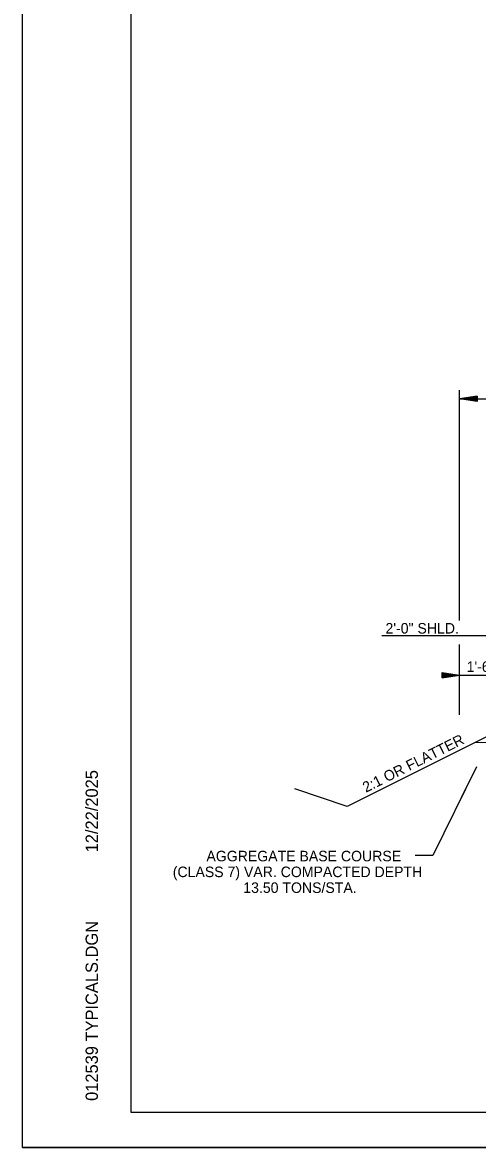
# Model space of a CAD drawing. Extents: x 2263886 to 2266026, y -3122850 to -3121850.
# Drawn here: x 2265192.4 to 2265218.3, y -3122443.8 to -3122379.7 of the extents above; entities that cross this region are included whole.
import ezdxf

# ---------------------------------------------------------------- set-up
doc = ezdxf.new("R2010")
doc.units = 0
for name, color, linetype in [('_CIVIL_CONSTRUCTION', 7, 'Continuous'), ('R_Border Notes', 7, 'Continuous'), ('R_Border Prem', 7, 'Continuous'), ('R_Draft', 7, 'Continuous')]:
    doc.layers.add(name, color=color, linetype=linetype)

msp = doc.modelspace()

# ---------------------------------------------------------------- linework, layer by layer
at = {"layer": '_CIVIL_CONSTRUCTION'}
msp.add_line((2265192.355, -3122443.817), (2265359.022, -3122443.817), dxfattribs=at)
for points in [[(2265192.352, -3122337.151), (2265359.022, -3122337.151), (2265359.022, -3122443.82), (2265192.352, -3122443.82)], [(2265315.516, -3122339.098), (2265315.516, -3122344.038), (2265333.382, -3122344.038), (2265333.382, -3122345.498), (2265344.981, -3122345.498), (2265344.981, -3122357.664), (2265356.646, -3122357.664), (2265356.646, -3122441.828), (2265198.556, -3122441.828), (2265198.556, -3122339.098)]]:
    msp.add_lwpolyline(points, close=True, dxfattribs=at)
at = {"layer": 'R_Border Notes'}
for p, q in [((2265219.714, -3122419.966), (2265210.871, -3122424.387)), ((2265218.145, -3122420.75), (2265221.717, -3122420.679)), ((2265210.871, -3122424.387), (2265207.871, -3122423.387))]:
    msp.add_line(p, q, dxfattribs=at)
at = {"layer": 'R_Border Prem'}
for p, q in [((2265217.276, -3122413.794), (2265217.276, -3122400.673)), ((2265218.276, -3122401.023), (2265217.276, -3122401.173)), ((2265217.276, -3122401.173), (2265248.147, -3122401.173)), ((2265218.276, -3122401.323), (2265217.276, -3122401.173)), ((2265218.276, -3122401.048), (2265217.443, -3122401.173)), ((2265218.276, -3122401.298), (2265217.443, -3122401.173)), ((2265218.276, -3122401.074), (2265217.615, -3122401.173)), ((2265218.276, -3122401.273), (2265217.615, -3122401.173)), ((2265218.276, -3122401.099), (2265217.781, -3122401.173)), ((2265218.276, -3122401.248), (2265217.781, -3122401.173)), ((2265218.276, -3122401.125), (2265217.951, -3122401.173)), ((2265218.276, -3122401.222), (2265217.951, -3122401.173)), ((2265218.276, -3122401.15), (2265218.118, -3122401.173)), ((2265218.276, -3122401.197), (2265218.118, -3122401.173)), ((2265218.276, -3122401.023), (2265218.276, -3122401.323)), ((2265221.734, -3122414.673), (2265212.849, -3122414.673)), ((2265217.276, -3122419.173), (2265217.276, -3122415.165)), ((2265216.276, -3122416.766), (2265217.276, -3122416.916)), ((2265216.276, -3122417.066), (2265216.276, -3122416.766)), ((2265216.276, -3122416.791), (2265217.109, -3122416.916)), ((2265216.276, -3122416.816), (2265216.937, -3122416.916)), ((2265216.276, -3122416.841), (2265216.77, -3122416.916)), ((2265216.276, -3122416.867), (2265216.601, -3122416.916)), ((2265216.276, -3122416.892), (2265216.434, -3122416.916)), ((2265216.276, -3122417.066), (2265217.276, -3122416.916)), ((2265216.276, -3122416.964), (2265216.601, -3122416.916)), ((2265216.276, -3122417.015), (2265216.937, -3122416.916)), ((2265216.276, -3122417.041), (2265217.109, -3122416.916)), ((2265216.276, -3122416.99), (2265216.77, -3122416.916)), ((2265216.276, -3122416.939), (2265216.434, -3122416.916)), ((2265217.276, -3122416.916), (2265219.671, -3122416.916)), ((2265218.229, -3122422.13), (2265215.747, -3122427.183)), ((2265218.021, -3122422.553), (2265217.368, -3122423.883)), ((2265215.747, -3122427.183), (2265214.747, -3122427.183))]:
    msp.add_line(p, q, dxfattribs=at)
at = {"layer": 'R_Draft'}
for p, q in [((2265198.556, -3122441.828), (2265198.556, -3122339.098)), ((2265198.556, -3122441.828), (2265198.556, -3122441.828)), ((2265356.646, -3122441.828), (2265198.556, -3122441.828))]:
    msp.add_line(p, q, dxfattribs=at)

# ---------------------------------------------------------------- texts
at = {"layer": 'R_Border Prem'}
for s, p in [('2\'-0" SHLD.', (2265213.049, -3122414.545)), ('1\'-6"', (2265217.676, -3122416.731)), ('AGGREGATE BASE COURSE', (2265202.839, -3122427.519)), ('(CLASS 7) VAR. COMPACTED DEPTH', (2265200.921, -3122428.419)), ('13.50 TONS/STA.', (2265204.941, -3122429.319))]:
    msp.add_text(s, height=0.6, dxfattribs=at).set_placement(p)
msp.add_text('2:1 OR FLATTER', height=0.6, rotation=26.565, dxfattribs=at).set_placement((2265211.93, -3122423.617))
at = {"layer": 'R_Draft'}
for s, p in [('12/22/2025', (2265196.651, -3122427.007)), ('012539 TYPICALS.DGN', (2265196.651, -3122441.166))]:
    msp.add_text(s, height=0.7, rotation=90, dxfattribs=at).set_placement(p)

doc.saveas('drawing.dxf')
